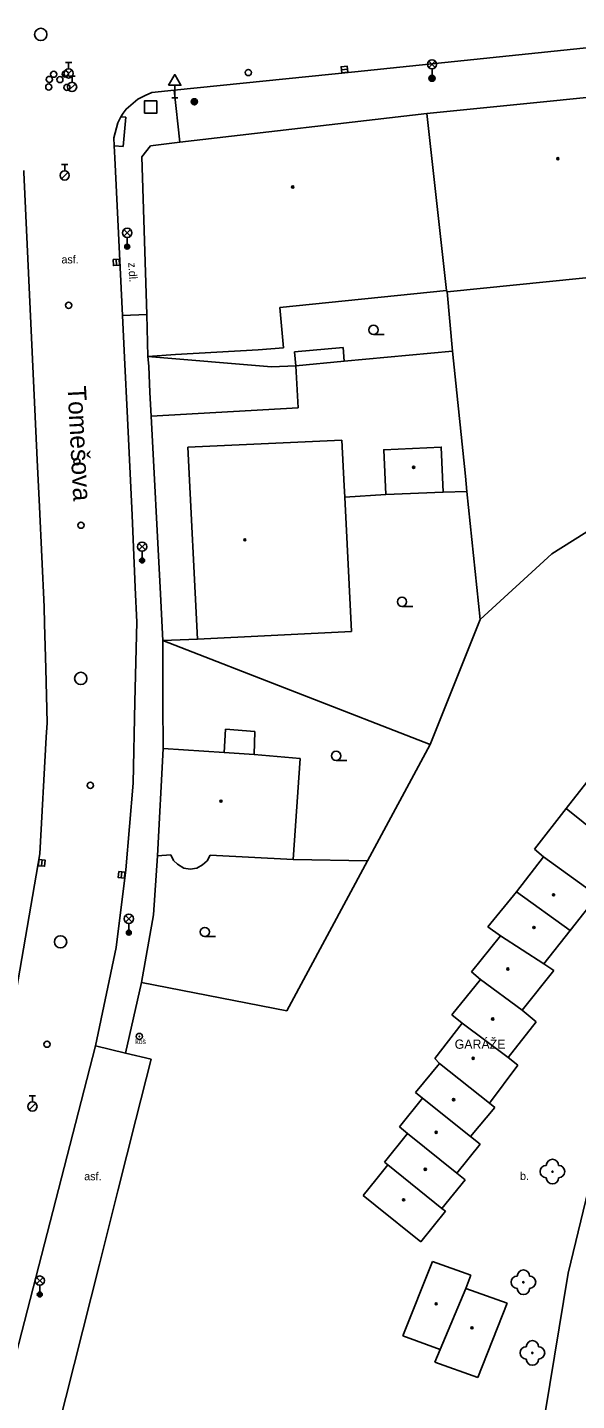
# Model space of a CAD drawing. Extents: x -600309 to -598967, y -1161267 to -1160292.
# Drawn here: x -599269.1 to -599224.5, y -1160546.7 to -1160435.2 of the extents above; entities that cross this region are included whole.
import ezdxf

# ---------------------------------------------------------------- set-up
doc = ezdxf.new("R2010")
doc.units = 0
for name, color, linetype in [('Level 10', 7, 'Continuous'), ('Level 11', 7, 'Continuous'), ('Level 22', 7, 'Continuous'), ('Level 25', 7, 'Continuous'), ('Level 26', 7, 'Continuous'), ('Level 27', 7, 'Continuous'), ('Level 28', 7, 'Continuous'), ('Level 33', 7, 'Continuous'), ('Level 34', 7, 'Continuous'), ('Level 36', 7, 'Continuous'), ('Level 39', 7, 'Continuous'), ('Level 40', 7, 'Continuous'), ('Level 41', 7, 'Continuous'), ('Level 42', 7, 'Continuous'), ('Level 49', 7, 'Continuous'), ('Level 5', 7, 'Continuous'), ('Level 51', 7, 'Continuous'), ('Level 54', 7, 'Continuous'), ('Level 7', 7, 'Continuous'), ('Level 8', 7, 'Continuous')]:
    doc.layers.add(name, color=color, linetype=linetype)

msp = doc.modelspace()

# ---------------------------------------------------------------- linework, layer by layer
at = {"layer": 'Level 10'}
for points in [[(-599242.55, -1160438.78), (-599202.58, -1160434.63)], [(-599257.2, -1160440.27), (-599242.55, -1160438.78)], [(-599261.54, -1160442.42), (-599261.3442, -1160442.1378), (-599261.11, -1160441.8), (-599260.17, -1160440.99), (-599259.56, -1160440.71), (-599259.02, -1160440.46)], [(-599259.02, -1160440.46), (-599257.2, -1160440.27)], [(-599262.1, -1160444.14), (-599261.78, -1160442.9099), (-599261.54, -1160442.42)], [(-599262.1, -1160444.14), (-599262.07, -1160444.79)], [(-599262.07, -1160444.79), (-599262.023, -1160445.757), (-599261.4, -1160458.58)], [(-599269.4099, -1160446.79), (-599269.4028, -1160446.949), (-599268.32, -1160470.31), (-599268.14, -1160474.13), (-599267.77, -1160482.25)], [(-599261.4, -1160458.58), (-599261.24, -1160461.98), (-599261, -1160466.9), (-599260.62, -1160474.79)], [(-599260.62, -1160474.79), (-599260.37, -1160480.68), (-599260.25, -1160483.48)], [(-599267.77, -1160482.25), (-599267.73, -1160483.63), (-599267.64, -1160487.26), (-599267.52, -1160491.6599)], [(-599260.25, -1160483.48), (-599260.39, -1160489.96), (-599260.53, -1160496.57)], [(-599267.52, -1160491.6599), (-599267.59, -1160492.84), (-599268.12, -1160502.31)], [(-599260.53, -1160496.57), (-599261.12, -1160503.61), (-599261.93, -1160509.93)], [(-599268.12, -1160502.31), (-599270.62, -1160516.8)], [(-599261.93, -1160509.93), (-599263.6, -1160517.9)], [(-599263.6, -1160517.9), (-599261.1599, -1160518.5)], [(-599261.1599, -1160518.5), (-599259.07, -1160519)], [(-599259.07, -1160519), (-599260.31, -1160523.89)], [(-599225.21, -1160536.37), (-599221.75, -1160522.05)], [(-599260.31, -1160523.89), (-599261.77, -1160529.7)], [(-599261.77, -1160529.7), (-599263.28, -1160535.65)], [(-599263.28, -1160535.65), (-599266.69, -1160549.1599)], [(-599227.42, -1160549.87), (-599225.21, -1160536.37)]]:
    msp.add_lwpolyline(points, dxfattribs=at)
at = {"layer": 'Level 11'}
for points in [[(-599257.2, -1160440.27), (-599256.74, -1160444.5)], [(-599261.54, -1160442.42), (-599261.14, -1160442.46)], [(-599261.34, -1160444.85), (-599261.14, -1160442.46)], [(-599262.07, -1160444.79), (-599261.34, -1160444.85)], [(-599261.4, -1160458.58), (-599259.44, -1160458.49)], [(-599247.34, -1160462.67), (-599249.31, -1160462.73), (-599259.34, -1160461.89)], [(-599259.08, -1160466.75), (-599258.35, -1160480.68), (-599258.13, -1160484.98)], [(-599235.358, -1160472.919), (-599240.029, -1160473.123), (-599240.189, -1160469.473), (-599235.518, -1160469.268), (-599235.358, -1160472.919)], [(-599240.03, -1160473.12), (-599243.35, -1160473.32)], [(-599235.36, -1160472.92), (-599233.43, -1160472.88)], [(-599255.31, -1160484.88), (-599258.13, -1160484.98)], [(-599259.86, -1160512.76), (-599261.1599, -1160518.5)], [(-599272.1599, -1160551.02), (-599263.6, -1160517.9)]]:
    msp.add_lwpolyline(points, dxfattribs=at)
at = {"layer": 'Level 22'}
for centre in [(-599226.49, -1160528.13), (-599228.85, -1160537.12), (-599228.12, -1160542.86)]:
    msp.add_circle(centre, 0.05, dxfattribs=at)
for centre, start, end in [((-599226.99, -1160528.13), 90, 270), ((-599226.49, -1160527.63), 0, 180), ((-599225.99, -1160528.13), 270, 90), ((-599226.49, -1160528.63), 180, 0), ((-599229.35, -1160537.12), 90, 270), ((-599228.85, -1160536.62), 0, 180), ((-599228.35, -1160537.12), 270, 90), ((-599228.85, -1160537.62), 180, 0), ((-599228.62, -1160542.86), 90, 270), ((-599228.12, -1160542.36), 0, 180), ((-599227.62, -1160542.86), 270, 90), ((-599228.12, -1160543.36), 180, 0)]:
    msp.add_arc(centre, 0.5, start, end, dxfattribs=at)
at = {"layer": 'Level 25'}
for centre, radius in [((-599236.27, -1160439.29), 0.25), ((-599236.27, -1160439.29), 0.2), ((-599236.27, -1160439.29), 0.15), ((-599236.27, -1160439.29), 0.1), ((-599236.27, -1160439.29), 0.05), ((-599255.57, -1160441.21), 0.25), ((-599255.57, -1160441.21), 0.2), ((-599255.57, -1160441.21), 0.15), ((-599255.57, -1160441.21), 0.1), ((-599255.57, -1160441.21), 0.05), ((-599260.04, -1160517.15), 0.25), ((-599260.04, -1160517.15), 0.0303)]:
    msp.add_circle(centre, radius, dxfattribs=at)
at = {"layer": 'Level 26'}
msp.add_lwpolyline([(-599259.62, -1160442.14), (-599258.62, -1160442.14), (-599258.62, -1160441.14), (-599259.62, -1160441.14)], close=True, dxfattribs=at)
at = {"layer": 'Level 27'}
for p, q in [((-599243.6284, -1160438.6085), (-599243.1316, -1160438.5515)), ((-599261.9237, -1160454.0004), (-599261.8961, -1160454.4996)), ((-599267.9369, -1160502.8011), (-599267.9831, -1160503.2989)), ((-599261.4569, -1160503.7711), (-599261.5031, -1160504.2689))]:
    msp.add_line(p, q, dxfattribs=at)
for points in [[(-599243.5999, -1160438.8569), (-599243.1031, -1160438.7999), (-599243.1601, -1160438.3031), (-599243.6569, -1160438.3601)], [(-599262.1733, -1160454.0142), (-599262.1457, -1160454.5134), (-599261.6465, -1160454.4858), (-599261.6741, -1160453.9866)], [(-599268.1858, -1160502.778), (-599268.232, -1160503.2758), (-599267.7342, -1160503.322), (-599267.688, -1160502.8242)], [(-599261.7058, -1160503.748), (-599261.752, -1160504.2458), (-599261.2542, -1160504.292), (-599261.208, -1160503.7942)]]:
    msp.add_lwpolyline(points, close=True, dxfattribs=at)
for centre in [(-599268.04, -1160435.73), (-599264.79, -1160488.06), (-599266.43, -1160509.46)]:
    msp.add_circle(centre, 0.5, dxfattribs=at)
at = {"layer": 'Level 28'}
for p, q in [((-599266.038, -1160439.172), (-599265.508, -1160438.642)), ((-599266.03, -1160438.025), (-599265.53, -1160438.025)), ((-599265.78, -1160438.525), (-599265.78, -1160438.025)), ((-599265.758, -1160440.272), (-599265.228, -1160439.742)), ((-599265.75, -1160439.125), (-599265.25, -1160439.125)), ((-599265.5, -1160439.625), (-599265.5, -1160439.125)), ((-599266.35, -1160446.315), (-599265.85, -1160446.315)), ((-599266.1, -1160446.815), (-599266.1, -1160446.315)), ((-599266.358, -1160447.462), (-599265.828, -1160446.932)), ((-599268.9699, -1160521.965), (-599268.4699, -1160521.965)), ((-599268.7199, -1160522.465), (-599268.7199, -1160521.965)), ((-599268.9779, -1160523.112), (-599268.4479, -1160522.582))]:
    msp.add_line(p, q, dxfattribs=at)
for centre, radius in [((-599266.05, -1160438.95), 0.25), ((-599265.78, -1160438.9), 0.375), ((-599251.19, -1160438.83), 0.25), ((-599267.39, -1160440.01), 0.25), ((-599267.34, -1160439.39), 0.25), ((-599266.99, -1160438.9699), 0.25), ((-599266.49, -1160439.4), 0.25), ((-599265.92, -1160440.04), 0.25), ((-599265.5, -1160440), 0.375), ((-599266.1, -1160447.19), 0.375), ((-599265.78, -1160457.74), 0.25), ((-599265.11, -1160470.46), 0.25), ((-599264.78, -1160475.61), 0.25), ((-599264.01, -1160496.75), 0.25), ((-599267.53, -1160517.78), 0.25), ((-599268.7199, -1160522.84), 0.375)]:
    msp.add_circle(centre, radius, dxfattribs=at)
at = {"layer": 'Level 33'}
for p, q in [((-599236.535, -1160438.43), (-599236.005, -1160437.9)), ((-599236.535, -1160437.9), (-599236.005, -1160438.43)), ((-599236.27, -1160438.54), (-599236.27, -1160439.29)), ((-599261.285, -1160452.12), (-599260.755, -1160451.59)), ((-599261.285, -1160451.59), (-599260.755, -1160452.12)), ((-599261.02, -1160452.23), (-599261.02, -1160452.98)), ((-599260.075, -1160477.62), (-599259.545, -1160477.09)), ((-599260.075, -1160477.09), (-599259.545, -1160477.62)), ((-599259.81, -1160477.73), (-599259.81, -1160478.48)), ((-599261.155, -1160507.85), (-599260.625, -1160507.32)), ((-599261.155, -1160507.32), (-599260.625, -1160507.85)), ((-599260.89, -1160507.96), (-599260.89, -1160508.71)), ((-599268.385, -1160537.25), (-599267.855, -1160536.72)), ((-599268.385, -1160536.72), (-599267.855, -1160537.25)), ((-599268.12, -1160537.36), (-599268.12, -1160538.11))]:
    msp.add_line(p, q, dxfattribs=at)
for centre, radius in [((-599236.27, -1160438.165), 0.375), ((-599236.27, -1160439.29), 0.2), ((-599236.27, -1160439.29), 0.1445), ((-599236.27, -1160439.29), 0.0876), ((-599261.02, -1160451.855), 0.375), ((-599261.02, -1160452.98), 0.2), ((-599261.02, -1160452.98), 0.1445), ((-599261.02, -1160452.98), 0.0876), ((-599259.81, -1160477.355), 0.375), ((-599259.81, -1160478.48), 0.2), ((-599259.81, -1160478.48), 0.1445), ((-599259.81, -1160478.48), 0.0876), ((-599260.89, -1160507.585), 0.375), ((-599260.89, -1160508.71), 0.2), ((-599260.89, -1160508.71), 0.1445), ((-599260.89, -1160508.71), 0.0876), ((-599268.12, -1160536.985), 0.375), ((-599268.12, -1160538.11), 0.2), ((-599268.12, -1160538.11), 0.1445), ((-599268.12, -1160538.11), 0.0876)]:
    msp.add_circle(centre, radius, dxfattribs=at)
at = {"layer": 'Level 34'}
for p, q in [((-599257.4099, -1160440.88), (-599256.9099, -1160440.88)), ((-599257.1599, -1160439.862), (-599257.1599, -1160440.88))]:
    msp.add_line(p, q, dxfattribs=at)
msp.add_lwpolyline([(-599257.6599, -1160439.862), (-599256.6599, -1160439.862), (-599257.1599, -1160438.996)], close=True, dxfattribs=at)
at = {"layer": 'Level 36'}
for p, q in [((-599241.02, -1160460.115), (-599240.145, -1160460.115)), ((-599238.71, -1160482.205), (-599237.835, -1160482.205)), ((-599244.06, -1160494.725), (-599243.185, -1160494.725)), ((-599254.7199, -1160509.0349), (-599253.8449, -1160509.0349))]:
    msp.add_line(p, q, dxfattribs=at)
for centre in [(-599241.0201, -1160459.7399), (-599238.7101, -1160481.8299), (-599244.0601, -1160494.3499), (-599254.72, -1160508.6598)]:
    msp.add_circle(centre, 0.375, dxfattribs=at)
at = {"layer": 'Level 39'}
for centre, radius in [((-599226.05, -1160445.83), 0.09), ((-599226.05, -1160445.83), 0.0398), ((-599247.58, -1160448.13), 0.09), ((-599247.58, -1160448.13), 0.0398), ((-599237.76, -1160470.91), 0.09), ((-599237.76, -1160470.91), 0.0398), ((-599251.4699, -1160476.8), 0.09), ((-599251.4699, -1160476.8), 0.0398), ((-599253.4099, -1160498.03), 0.09), ((-599253.4099, -1160498.03), 0.0398), ((-599226.4, -1160505.64), 0.09), ((-599226.4, -1160505.64), 0.0398), ((-599227.99, -1160508.3), 0.09), ((-599227.99, -1160508.3), 0.0398), ((-599230.11, -1160511.6599), 0.09), ((-599230.11, -1160511.6599), 0.0398), ((-599231.34, -1160515.73), 0.09), ((-599231.34, -1160515.73), 0.0398), ((-599232.93, -1160518.92), 0.09), ((-599232.93, -1160518.92), 0.0398), ((-599234.52, -1160522.28), 0.09), ((-599234.52, -1160522.28), 0.0398), ((-599235.93, -1160524.93), 0.09), ((-599235.93, -1160524.93), 0.0398), ((-599236.82, -1160527.94), 0.09), ((-599236.82, -1160527.94), 0.0398), ((-599238.58, -1160530.42), 0.09), ((-599238.58, -1160530.42), 0.0398), ((-599235.93, -1160538.87), 0.09), ((-599235.93, -1160538.87), 0.0398), ((-599233.02, -1160540.82), 0.09), ((-599233.02, -1160540.82), 0.0398)]:
    msp.add_circle(centre, radius, dxfattribs=at)
at = {"layer": 'Level 5'}
for points in [[(-599236.68, -1160442.1599), (-599214.78, -1160439.9699)], [(-599256.74, -1160444.5), (-599236.68, -1160442.1599)], [(-599235.09, -1160456.53), (-599236.68, -1160442.1599)], [(-599259.84, -1160445.69), (-599259.14, -1160444.78)], [(-599259.14, -1160444.78), (-599256.74, -1160444.5)], [(-599259.44, -1160458.49), (-599259.84, -1160445.69)], [(-599235.04, -1160456.65), (-599213.34, -1160454.45)], [(-599235.09, -1160456.53), (-599248.64, -1160457.93)], [(-599235.04, -1160456.65), (-599235.09, -1160456.53)], [(-599259.34, -1160461.89), (-599259.44, -1160458.49)], [(-599248.64, -1160457.93), (-599248.32, -1160461.21)], [(-599257.09, -1160461.73), (-599259.34, -1160461.89)], [(-599250.39, -1160461.35), (-599257.09, -1160461.73)], [(-599248.32, -1160461.21), (-599250.39, -1160461.35)], [(-599256.1, -1160469.28), (-599243.59, -1160468.69)], [(-599242.81, -1160484.25), (-599243.35, -1160473.32), (-599243.4, -1160472.41), (-599243.59, -1160468.69)], [(-599255.31, -1160484.88), (-599256.1, -1160469.28)], [(-599242.81, -1160484.25), (-599255.31, -1160484.88)], [(-599258.55, -1160502.48), (-599258.1, -1160493.76)], [(-599258.1, -1160493.76), (-599253.15, -1160494.08)], [(-599253.15, -1160494.08), (-599250.7199, -1160494.25)], [(-599250.7199, -1160494.25), (-599246.98, -1160494.56)], [(-599247.55, -1160502.78), (-599246.98, -1160494.56)], [(-599225.37, -1160498.64), (-599222.81, -1160495.34)], [(-599227.95, -1160501.94), (-599225.37, -1160498.64)], [(-599221.09, -1160502.08), (-599225.37, -1160498.64)], [(-599227.2199, -1160502.55), (-599227.95, -1160501.94)], [(-599257.49, -1160502.38), (-599258.55, -1160502.48)], [(-599257.25, -1160502.85), (-599257.49, -1160502.38)], [(-599256.93, -1160503.1599), (-599257.25, -1160502.85)], [(-599256.42, -1160503.4699), (-599256.93, -1160503.1599)], [(-599254.9, -1160503.21), (-599255.38, -1160503.48)], [(-599254.53, -1160502.88), (-599254.9, -1160503.21)], [(-599254.28, -1160502.42), (-599254.53, -1160502.88)], [(-599247.55, -1160502.78), (-599254.28, -1160502.42)], [(-599229.42, -1160505.4), (-599227.2199, -1160502.55)], [(-599222.82, -1160505.73), (-599227.2199, -1160502.55)], [(-599255.9, -1160503.55), (-599256.42, -1160503.4699)], [(-599255.38, -1160503.48), (-599255.9, -1160503.55)], [(-599231.74, -1160508.24), (-599229.42, -1160505.4)], [(-599225.05, -1160508.54), (-599229.42, -1160505.4)], [(-599222.82, -1160505.73), (-599225.05, -1160508.54)], [(-599233.05, -1160511.9), (-599230.71, -1160508.9699)], [(-599230.71, -1160508.9699), (-599231.74, -1160508.24)], [(-599227.19, -1160511.25), (-599230.71, -1160508.9699)], [(-599225.05, -1160508.54), (-599227.19, -1160511.25)], [(-599232.33, -1160512.51), (-599233.05, -1160511.9)], [(-599226.38, -1160511.8), (-599228.96, -1160515)], [(-599227.19, -1160511.25), (-599226.38, -1160511.8)], [(-599234.6599, -1160515.38), (-599232.33, -1160512.51)], [(-599228.96, -1160515), (-599232.33, -1160512.51)], [(-599233.83, -1160516.06), (-599234.6599, -1160515.38)], [(-599228.96, -1160515), (-599227.8, -1160515.95)], [(-599236.03, -1160518.95), (-599233.83, -1160516.06)], [(-599230.08, -1160518.87), (-599233.83, -1160516.06)], [(-599227.8, -1160515.95), (-599230.08, -1160518.87)], [(-599235.6599, -1160519.34), (-599236.03, -1160518.95)], [(-599230.08, -1160518.87), (-599229.31, -1160519.48)], [(-599237.61, -1160521.69), (-599235.6599, -1160519.34)], [(-599231.6, -1160522.58), (-599235.6599, -1160519.34)], [(-599229.31, -1160519.48), (-599231.6, -1160522.58)], [(-599238.92, -1160524.49), (-599237.04, -1160522.15)], [(-599237.04, -1160522.15), (-599237.61, -1160521.69)], [(-599233.15, -1160525.28), (-599237.04, -1160522.15)], [(-599231.17, -1160522.9099), (-599233.15, -1160525.28)], [(-599231.6, -1160522.58), (-599231.17, -1160522.9099)], [(-599238.25, -1160525.03), (-599238.92, -1160524.49)], [(-599240.13, -1160527.37), (-599238.25, -1160525.03)], [(-599234.25, -1160528.25), (-599238.25, -1160525.03)], [(-599233.15, -1160525.28), (-599232.37, -1160525.9099)], [(-599232.37, -1160525.9099), (-599234.25, -1160528.25)], [(-599240.82, -1160528.79), (-599239.86, -1160527.58)], [(-599239.86, -1160527.58), (-599240.13, -1160527.37)], [(-599235.46, -1160531.13), (-599239.86, -1160527.58)], [(-599241.86, -1160530.07), (-599240.82, -1160528.79)], [(-599233.58, -1160528.79), (-599235.46, -1160531.13)], [(-599234.25, -1160528.25), (-599233.58, -1160528.79)], [(-599240.88, -1160530.86), (-599241.86, -1160530.07)], [(-599237.18, -1160533.83), (-599240.88, -1160530.86)], [(-599235.46, -1160531.13), (-599235.18, -1160531.34)], [(-599235.18, -1160531.34), (-599237.18, -1160533.83)], [(-599238.65, -1160541.4699), (-599236.2199, -1160535.42)], [(-599236.2199, -1160535.42), (-599233.13, -1160536.54)], [(-599233.13, -1160536.54), (-599233.52, -1160537.64)], [(-599233.52, -1160537.64), (-599235.6, -1160542.58)], [(-599233.52, -1160537.64), (-599230.18, -1160538.83)], [(-599230.18, -1160538.83), (-599232.54, -1160544.86)], [(-599235.6, -1160542.58), (-599238.65, -1160541.4699)], [(-599236.03, -1160543.62), (-599235.6, -1160542.58)], [(-599232.54, -1160544.86), (-599236.03, -1160543.62)]]:
    msp.add_lwpolyline(points, dxfattribs=at)
at = {"layer": 'Level 51'}
for points in [[(-599234.61, -1160461.4699), (-599235.04, -1160456.65)], [(-599232.35, -1160483.28), (-599233.43, -1160472.88), (-599233.56, -1160471.62), (-599234.61, -1160461.47)], [(-599222.98, -1160475.7), (-599226.53, -1160477.93)], [(-599226.53, -1160477.93), (-599232.35, -1160483.28)], [(-599232.35, -1160483.28), (-599236.4099, -1160493.43)], [(-599236.4099, -1160493.43), (-599241.51, -1160502.88)], [(-599241.51, -1160502.88), (-599248.06, -1160515.07)], [(-599241.51, -1160502.88), (-599247.55, -1160502.78)]]:
    msp.add_lwpolyline(points, dxfattribs=at)
at = {"layer": 'Level 54'}
for points in [[(-599243.48, -1160461.18), (-599247.44, -1160461.52)], [(-599247.44, -1160461.52), (-599247.34, -1160462.67)], [(-599243.39, -1160462.28), (-599243.48, -1160461.18)], [(-599243.39, -1160462.28), (-599234.61, -1160461.4699)], [(-599247.34, -1160462.67), (-599243.39, -1160462.28)], [(-599247.13, -1160466.08), (-599247.34, -1160462.67)], [(-599253.15, -1160494.08), (-599253.05, -1160492.18)], [(-599253.05, -1160492.18), (-599250.65, -1160492.38)], [(-599250.65, -1160492.38), (-599250.7199, -1160494.25)]]:
    msp.add_lwpolyline(points, dxfattribs=at)
at = {"layer": 'Level 7'}
for points in [[(-599259.34, -1160461.89), (-599259.27, -1160462.69)], [(-599259.18, -1160464.84), (-599259.08, -1160466.75)], [(-599259.08, -1160466.75), (-599247.13, -1160466.08)], [(-599236.4099, -1160493.43), (-599258.13, -1160484.98)], [(-599258.1, -1160493.76), (-599258.117, -1160490.021), (-599258.12, -1160489.35)], [(-599258.89, -1160507.26), (-599258.55, -1160502.48)], [(-599259.86, -1160512.76), (-599258.89, -1160507.26)], [(-599248.06, -1160515.07), (-599259.86, -1160512.76)]]:
    msp.add_lwpolyline(points, dxfattribs=at)
at = {"layer": 'Level 8'}
for points in [[(-599259.27, -1160462.69), (-599259.18, -1160464.84)], [(-599258.13, -1160484.98), (-599258.12, -1160489.35)]]:
    msp.add_lwpolyline(points, dxfattribs=at)

# ---------------------------------------------------------------- texts
at = {"layer": 'Level 40'}
for s, p in [('asf.', (-599266.36, -1160454.34)), ('asf.', (-599264.51, -1160528.83)), ('b.', (-599229.12, -1160528.81))]:
    msp.add_text(s, height=0.65, dxfattribs=at).set_placement(p)
msp.add_text('z.dl.', height=0.65, rotation=273.42, dxfattribs=at).set_placement((-599260.94, -1160454.28))
at = {"layer": 'Level 41'}
msp.add_text('GARÁŽE', height=0.75, dxfattribs=at).set_placement((-599234.43, -1160518.15))
at = {"layer": 'Level 42'}
msp.add_text('koš', height=0.4, dxfattribs=at).set_placement((-599260.36, -1160517.76))
at = {"layer": 'Level 49'}
msp.add_text('Tomešova', height=1.5, rotation=272.92, dxfattribs=at).set_placement((-599265.87, -1160464.33))

doc.saveas('drawing.dxf')
